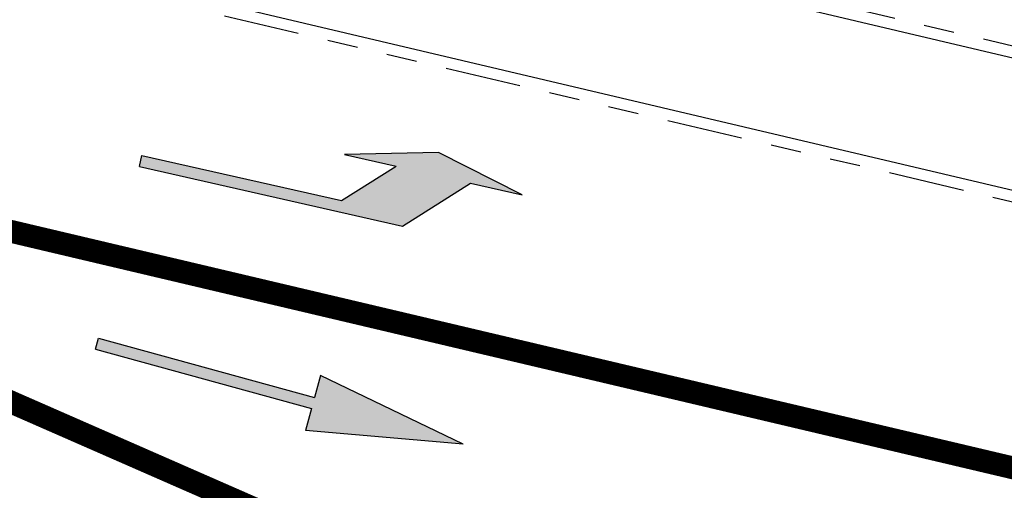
# Model space of a CAD drawing. Header units: metres. Extents: x 116958 to 118326, y 475500 to 477904.
# Tile 473 of 656: x 117563.88 to 117576.85, y 476748.41 to 476754.6. Entities that reach past the tile are written whole.
import ezdxf

# ---------------------------------------------------------------- set-up
doc = ezdxf.new("R2010")
doc.units = ezdxf.units.M
doc.header["$LTSCALE"] = 0.2
doc.linetypes.add('200-1-3', pattern=[20, 5, -15])
doc.linetypes.add('VH-TROTTOIRBAND_130-150', pattern=[15, 5, -2, 2, -2, 2, -2])
for name, color, linetype in [('N-WE-VH-KANTOPSLUITING_ACHTERKANTBAND-G', 251, 'Continuous'), ('N-WE-VH-KANTOPSLUITING_TROTTOIRBAND_130 150-G', 251, 'VH-TROTTOIRBAND_130-150'), ('N-WE-VW-MARKERING_LANGS_STREEP_100_300_030-G', 1, '200-1-3'), ('N-WE-VW-MARKERING_PIJL-S', 1, 'Continuous')]:
    doc.layers.add(name, color=color, linetype=linetype)

# ---------------------------------------------------------------- blocks, each defined once
blk = doc.blocks.new('N-SVW-MARKERING_PIJL_LA_5.0')
at = {"layer": 'N-WE-VW-MARKERING_PIJL-S'}
blk.add_hatch(color=256, dxfattribs=at).paths.add_polyline_path([(3.55, -0.075), (0, -0.075), (0, 0.075), (2.696, 0.075), (3.296, 0.675), (2.6, 0.675), (3.8, 0.975), (5, 0.675), (4.3, 0.675)])
for p, q in [((3.8, 0.975), (2.6, 0.675)), ((5, 0.675), (3.8, 0.975)), ((2.6, 0.675), (3.296, 0.675)), ((2.696, 0.075), (3.296, 0.675)), ((3.55, -0.075), (4.3, 0.675)), ((4.3, 0.675), (5, 0.675)), ((0, 0.075), (2.696, 0.075)), ((0, -0.075), (0, 0.075)), ((0, -0.075), (3.55, -0.075))]:
    blk.add_line(p, q, dxfattribs=at)
blk = doc.blocks.new('N-SVW-MARKERING_PIJL_RD_5.0')
at = {"layer": 'N-WE-VW-MARKERING_PIJL-S'}
blk.add_hatch(color=256, dxfattribs=at).paths.add_polyline_path([(2.95, -0.375), (2.95, -0.075), (0, -0.075), (0, 0.075), (2.95, 0.075), (2.95, 0.375), (5, 0)])
for p, q in [((2.95, 0.375), (2.95, 0.075)), ((5, 0), (2.95, 0.375)), ((0, 0.075), (2.95, 0.075)), ((0, -0.075), (0, 0.075)), ((5, 0), (2.95, -0.375)), ((0, -0.075), (2.95, -0.075)), ((2.95, -0.075), (2.95, -0.375))]:
    blk.add_line(p, q, dxfattribs=at)

msp = doc.modelspace()

# ---------------------------------------------------------------- linework, layer by layer
at = {"layer": 'N-WE-VH-KANTOPSLUITING_ACHTERKANTBAND-G', "flags": 128}
msp.add_lwpolyline([(117592.336, 476748.733), (117564.464, 476755.301, -0.295421), (117563.509, 476756.244, -0.228446), (117563.578, 476756.54, -0.295415), (117564.854, 476756.956), (117591.331, 476750.716, -0.057992), (117594.559, 476749.548, -0.833973), (117594.23, 476748.414, -0.032367)], format="xyb", close=True, dxfattribs=at)
at = {"layer": 'N-WE-VH-KANTOPSLUITING_TROTTOIRBAND_130 150-G', "flags": 128}
for points in [[(117564.89, 476757.102), (117591.365, 476750.862)], [(117590.906, 476748.916), (117564.431, 476755.155)]]:
    msp.add_lwpolyline(points, dxfattribs=at)
at = {"layer": 'N-WE-VW-MARKERING_LANGS_STREEP_100_300_030-G', "const_width": 0.3, "flags": 128}
for points in [[(117576.549, 476745.411), (117569.413, 476747.097), (117552.649, 476754.436)], [(117552.65, 476754.438), (117577.277, 476748.63)]]:
    msp.add_lwpolyline(points, dxfattribs=at)

# ---------------------------------------------------------------- block references
at = {"layer": 'N-WE-VW-MARKERING_PIJL-S'}
for name, p, rotation in [('N-SVW-MARKERING_PIJL_LA_5.0', (117565.471, 476752.743), 347.2595187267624), ('N-SVW-MARKERING_PIJL_RD_5.0', (117564.895, 476750.339), 344.6680645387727)]:
    msp.add_blockref(name, p, dxfattribs=dict(at, rotation=rotation))

doc.saveas('drawing.dxf')
